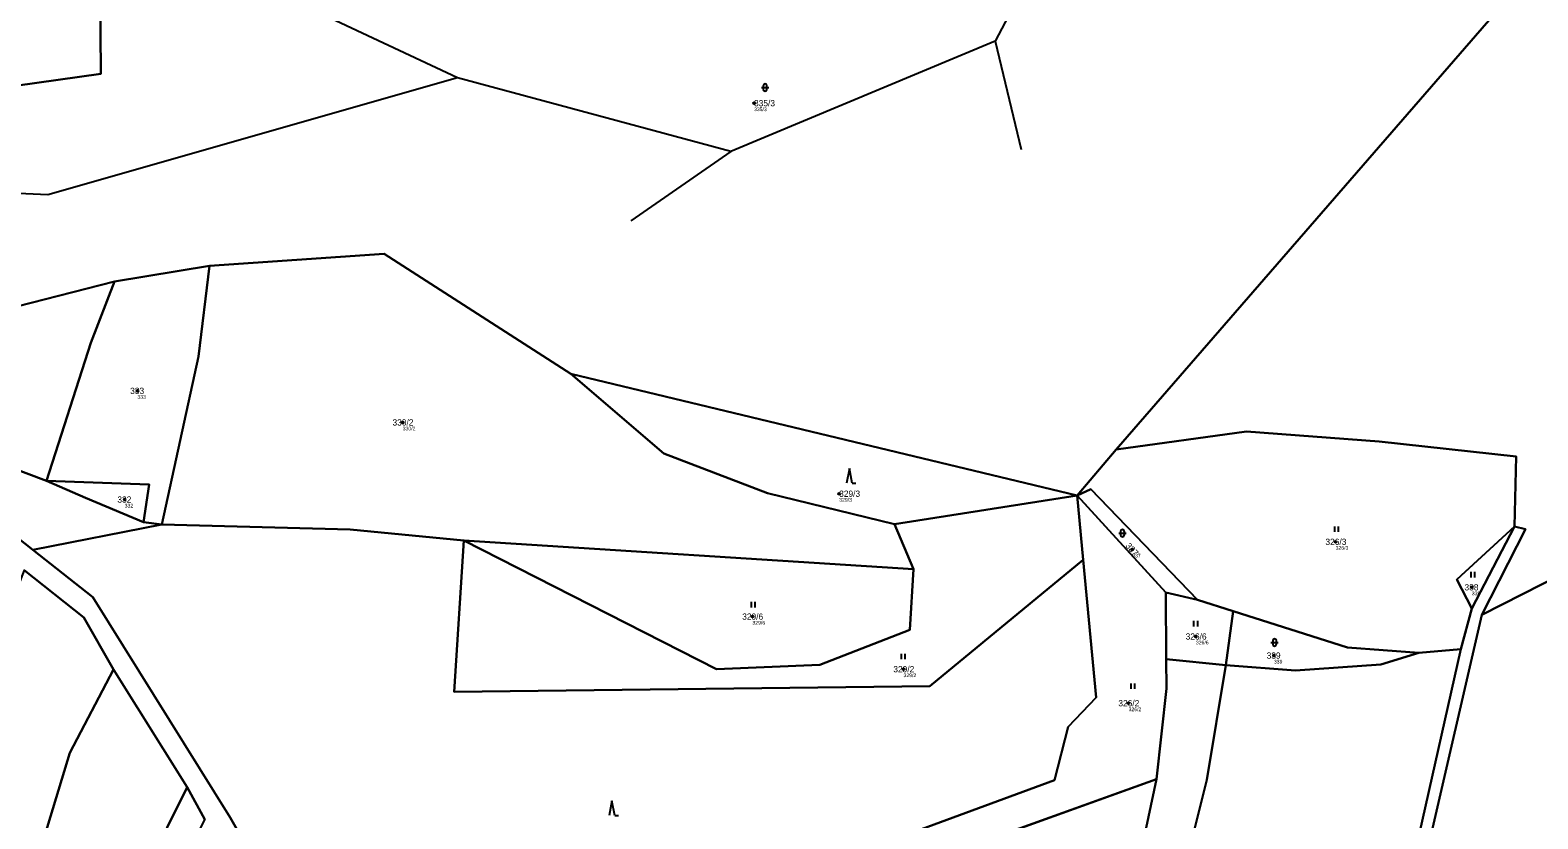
# Model space of a CAD drawing. Extents: x -767985 to -763816, y -1059600 to -1057360.
# Drawn here: x -766182.2 to -765772.9, y -1058069.7 to -1057855.6 of the extents above; entities that cross this region are included whole.
import ezdxf

# ---------------------------------------------------------------- set-up
doc = ezdxf.new("R2010")
doc.units = 0
for name, color, linetype in [('Definiční body', 7, 'Continuous'), ('Hranice parcel', 7, 'Continuous'), ('Parcelní čísla', 7, 'Continuous'), ('Polygon parcely', 7, 'Continuous'), ('Vnitřní kresba', 7, 'Continuous'), ('Značky kultur', 7, 'Continuous')]:
    doc.layers.add(name, color=color, linetype=linetype)

msp = doc.modelspace()

# ---------------------------------------------------------------- linework, layer by layer
at = {"layer": 'Definiční body'}
for centre in [(-765985.67, -1057875.41994), (-766153.05, -1057953.49994), (-766081.04, -1057962.07994), (-766156.52, -1057983.01994), (-765962.56, -1057981.42994), (-765827.78, -1057994.48994), (-765883.01, -1057996.57994), (-765790.84, -1058006.83994), (-765986.11, -1058014.79994), (-765865.73, -1058020.17994), (-765844.54, -1058025.36994), (-765945.09, -1058029.06994), (-765884, -1058038.30994)]:
    msp.add_circle(centre, 0.25, dxfattribs=at)
at = {"layer": 'Hranice parcel'}
for p, q in [((-765887.36, -1057969.44), (-765764.71, -1057828.11)), ((-766159.27, -1057923.82), (-766133.45, -1057919.58)), ((-765897.96, -1057981.9), (-766035.43, -1057948.89)), ((-765887.36, -1057969.44), (-765897.96, -1057981.9)), ((-765897.96, -1057981.9), (-765947.55, -1057989.74)), ((-765873.9, -1058008.27), (-765897.96, -1057981.9)), ((-765897.96, -1057981.9), (-765896.32, -1057999.4)), ((-766146.46, -1057989.81), (-766181.44, -1057996.63)), ((-766146.46, -1057989.81), (-766151.39, -1057989.18)), ((-765947.55, -1057989.74), (-765942.36, -1058001.88)), ((-765779.2, -1057990.34), (-765790.78, -1058012.6)), ((-765942.36, -1058001.88), (-766064.49, -1057994.12)), ((-765873.9, -1058008.27), (-765865.31, -1058010.24)), ((-765873.82, -1058026.32), (-765873.9, -1058008.27)), ((-765865.31, -1058010.24), (-765855.65, -1058013.3)), ((-765855.65, -1058013.3), (-765857.56, -1058027.97)), ((-765793.77, -1058023.67), (-765790.78, -1058012.6)), ((-765805.21, -1058024.67), (-765793.77, -1058023.67)), ((-765857.56, -1058027.97), (-765873.82, -1058026.32)), ((-766159.54, -1058029.12), (-766139.56, -1058061.14)), ((-765944.68, -1058083.49), (-765876.43, -1058058.91)), ((-766134.75, -1058069.91), (-766139.56, -1058061.14))]:
    msp.add_line(p, q, dxfattribs=at)
for points in [[(-766283.39, -1057884.39), (-766163.03, -1057867.49), (-766163.37, -1057821.27), (-766143.81, -1057780.24), (-766067.8, -1057790.53), (-765987.71, -1057789.24), (-765958.7, -1057796.52)], [(-766274.1, -1057907.73), (-766260.24, -1057912.44), (-766243.67, -1057923.34), (-766216.98, -1057928.64), (-766185.76, -1057930.57), (-766159.27, -1057923.82)], [(-765691.71, -1057911.92), (-765692.87, -1057943.48), (-765703.08, -1057968.27), (-765714.39, -1057982.08), (-765727.95, -1057983.75), (-765788.09, -1058014.28)], [(-766133.45, -1057919.58), (-766086.05, -1057916.3), (-766035.43, -1057948.89)], [(-766133.45, -1057919.58), (-766136.47, -1057944.16), (-766146.46, -1057989.81)], [(-766159.27, -1057923.82), (-766165.68, -1057940.49), (-766177.71, -1057977.96)], [(-766177.71, -1057977.96), (-766208.34, -1057966.44), (-766237.75, -1057947.66), (-766260.5, -1057940.33)], [(-766181.44, -1057996.63), (-766210.21, -1057973.93), (-766257.09, -1057948.29)], [(-766035.43, -1057948.89), (-766010.16, -1057970.48), (-765982.05, -1057981.26), (-765947.55, -1057989.74)], [(-765779.2, -1057990.34), (-765778.82, -1057971.37), (-765815.96, -1057967.25), (-765851.95, -1057964.57), (-765887.36, -1057969.44)], [(-766151.39, -1057989.18), (-766167.12, -1057982.55), (-766177.71, -1057977.96)], [(-766151.39, -1057989.18), (-766149.87, -1057978.96), (-766177.71, -1057977.96)], [(-765897.96, -1057981.9), (-765894.26, -1057980.17), (-765865.31, -1058010.24)], [(-766064.49, -1057994.12), (-766095.27, -1057991.19), (-766146.46, -1057989.81)], [(-765790.78, -1058012.6), (-765794.85, -1058004.75), (-765779.2, -1057990.34)], [(-765779.2, -1057990.34), (-765776.23, -1057991.08), (-765788.09, -1058014.28)], [(-765896.32, -1057999.4), (-765937.94, -1058033.7), (-766067.04, -1058035.24), (-766064.49, -1057994.12)], [(-765942.36, -1058001.88), (-765943.42, -1058018.38), (-765967.79, -1058027.9), (-765995.82, -1058029.07), (-766064.49, -1057994.12)], [(-766181.44, -1057996.63), (-766165.14, -1058009.49), (-766127.9, -1058069.32), (-766083.69, -1058146.62)], [(-765896.32, -1057999.4), (-765892.84, -1058036.71), (-765900.41, -1058044.68), (-765904.09, -1058059.16), (-765943.64, -1058073.77)], [(-766183.79, -1058002.15), (-766167.63, -1058015.06), (-766159.54, -1058029.12)], [(-765788.09, -1058014.28), (-765802.57, -1058077.06), (-765812.78, -1058103.02), (-765830.89, -1058137.5), (-765856.13, -1058196.23), (-765873.46, -1058223.22), (-765878.76, -1058238.1)], [(-765855.65, -1058013.3), (-765824.55, -1058023.14), (-765805.21, -1058024.67)], [(-765793.77, -1058023.67), (-765805.15, -1058073.93), (-765815.85, -1058103.33), (-765833.97, -1058134.93), (-765859.02, -1058194.68), (-765877.32, -1058222.64), (-765881.76, -1058235.42), (-765886.96, -1058263.55)], [(-765954.8, -1058330.58), (-765951.07, -1058312.04), (-765941.91, -1058282.28), (-765920.97, -1058235.94), (-765913.14, -1058211.01), (-765896.32, -1058166.83), (-765882.94, -1058129.1), (-765871.49, -1058094.17), (-765862.79, -1058059.14), (-765857.56, -1058027.97)], [(-765873.82, -1058026.32), (-765873.69, -1058034.34), (-765876.43, -1058058.91)], [(-765857.56, -1058027.97), (-765838.69, -1058029.38), (-765815.5, -1058027.82), (-765805.21, -1058024.67)], [(-766211.74, -1058159.91), (-766197.74, -1058129.1), (-766186.48, -1058101.56), (-766171.41, -1058051.74), (-766159.54, -1058029.12)], [(-765876.43, -1058058.91), (-765881.35, -1058082.33), (-765899.83, -1058140.73), (-765915.4, -1058188.6), (-765926.19, -1058210.84), (-765935.05, -1058241.06), (-765953.25, -1058277.24), (-765961.17, -1058301.29)], [(-766139.56, -1058061.14), (-766155.9, -1058094.1), (-766175.72, -1058156.75), (-766190.76, -1058186.25)]]:
    msp.add_lwpolyline(points, dxfattribs=at)
at = {"layer": 'Polygon parcely'}
for points in [[(-765958.7, -1057796.52), (-765949.04, -1057674.96), (-765935.63, -1057628.93), (-765978.04, -1057682.92), (-765994.07, -1057702.71), (-766011.37, -1057724.06), (-766053.4, -1057768.29), (-766167.45, -1057777.61), (-766182.03, -1057786.39), (-766194.48, -1057793.89), (-766241.5, -1057825.03), (-766245.83, -1057827.64), (-766288.25, -1057853.23), (-766296.07, -1057857.95), (-766283.39, -1057884.39), (-766163.03, -1057867.49), (-766163.37, -1057821.27), (-766143.81, -1057780.24), (-766067.8, -1057790.53), (-765987.71, -1057789.24)], [(-765764.71, -1057828.11), (-765785.43, -1057807.92), (-765889.74, -1057801.06), (-765958.7, -1057796.52), (-765987.71, -1057789.24), (-766067.8, -1057790.53), (-766143.81, -1057780.24), (-766163.37, -1057821.27), (-766163.03, -1057867.49), (-766283.39, -1057884.39), (-766302.67, -1057887.1), (-766307.22, -1057898.6), (-766274.1, -1057907.73), (-766260.24, -1057912.44), (-766243.67, -1057923.34), (-766216.98, -1057928.64), (-766185.76, -1057930.57), (-766159.27, -1057923.82), (-766133.45, -1057919.58), (-766086.05, -1057916.3), (-766035.43, -1057948.89), (-765897.96, -1057981.9), (-765887.36, -1057969.44)], [(-766274.1, -1057907.73), (-766260.5, -1057940.33), (-766237.75, -1057947.66), (-766208.34, -1057966.44), (-766177.71, -1057977.96), (-766165.68, -1057940.49), (-766159.27, -1057923.82), (-766185.76, -1057930.57), (-766216.98, -1057928.64), (-766243.67, -1057923.34), (-766260.24, -1057912.44)], [(-766146.46, -1057989.81), (-766095.27, -1057991.19), (-766064.49, -1057994.12), (-765942.36, -1058001.88), (-765947.55, -1057989.74), (-765982.05, -1057981.26), (-766010.16, -1057970.48), (-766035.43, -1057948.89), (-766086.05, -1057916.3), (-766133.45, -1057919.58), (-766136.47, -1057944.16)], [(-766165.68, -1057940.49), (-766177.71, -1057977.96), (-766149.87, -1057978.96), (-766151.39, -1057989.18), (-766146.46, -1057989.81), (-766136.47, -1057944.16), (-766133.45, -1057919.58), (-766159.27, -1057923.82)], [(-766260.5, -1057940.33), (-766257.09, -1057948.29), (-766210.21, -1057973.93), (-766181.44, -1057996.63), (-766146.46, -1057989.81), (-766151.39, -1057989.18), (-766167.12, -1057982.55), (-766177.71, -1057977.96), (-766208.34, -1057966.44), (-766237.75, -1057947.66)], [(-765982.05, -1057981.26), (-765947.55, -1057989.74), (-765897.96, -1057981.9), (-766035.43, -1057948.89), (-766010.16, -1057970.48)], [(-765897.96, -1057981.9), (-765894.26, -1057980.17), (-765865.31, -1058010.24), (-765855.65, -1058013.3), (-765824.55, -1058023.14), (-765805.21, -1058024.67), (-765793.77, -1058023.67), (-765790.78, -1058012.6), (-765794.85, -1058004.75), (-765779.2, -1057990.34), (-765778.82, -1057971.37), (-765815.96, -1057967.25), (-765851.95, -1057964.57), (-765887.36, -1057969.44)], [(-766151.39, -1057989.18), (-766149.87, -1057978.96), (-766177.71, -1057977.96), (-766167.12, -1057982.55)], [(-765947.55, -1057989.74), (-765942.36, -1058001.88), (-765943.42, -1058018.38), (-765967.79, -1058027.9), (-765995.82, -1058029.07), (-766064.49, -1057994.12), (-766067.04, -1058035.24), (-765937.94, -1058033.7), (-765896.32, -1057999.4), (-765897.96, -1057981.9)], [(-765904.09, -1058059.16), (-765943.64, -1058073.77), (-765944.68, -1058083.49), (-765876.43, -1058058.91), (-765873.69, -1058034.34), (-765873.82, -1058026.32), (-765873.9, -1058008.27), (-765897.96, -1057981.9), (-765896.32, -1057999.4), (-765892.84, -1058036.71), (-765900.41, -1058044.68)], [(-765873.9, -1058008.27), (-765865.31, -1058010.24), (-765894.26, -1057980.17), (-765897.96, -1057981.9)], [(-765937.94, -1058033.7), (-766067.04, -1058035.24), (-766064.49, -1057994.12), (-766095.27, -1057991.19), (-766146.46, -1057989.81), (-766181.44, -1057996.63), (-766165.14, -1058009.49), (-766127.9, -1058069.32), (-766083.69, -1058146.62), (-766081.75, -1058135.67), (-766065.59, -1058145.6), (-766040.91, -1058146.93), (-765995.35, -1058125.06), (-765972.84, -1058099.44), (-765961.14, -1058080.05), (-765943.64, -1058073.77), (-765904.09, -1058059.16), (-765900.41, -1058044.68), (-765892.84, -1058036.71), (-765896.32, -1057999.4)], [(-765779.2, -1057990.34), (-765794.85, -1058004.75), (-765790.78, -1058012.6)], [(-765942.36, -1058001.88), (-766064.49, -1057994.12), (-765995.82, -1058029.07), (-765967.79, -1058027.9), (-765943.42, -1058018.38)], [(-766211.74, -1058159.91), (-766197.74, -1058129.1), (-766186.48, -1058101.56), (-766171.41, -1058051.74), (-766159.54, -1058029.12), (-766167.63, -1058015.06), (-766183.79, -1058002.15), (-766226.1, -1058112.24), (-766237.19, -1058133.37), (-766227.03, -1058144.31), (-766224.05, -1058147.52)], [(-765873.82, -1058026.32), (-765857.56, -1058027.97), (-765855.65, -1058013.3), (-765865.31, -1058010.24), (-765873.9, -1058008.27)], [(-765838.69, -1058029.38), (-765815.5, -1058027.82), (-765805.21, -1058024.67), (-765824.55, -1058023.14), (-765855.65, -1058013.3), (-765857.56, -1058027.97)], [(-765857.56, -1058027.97), (-765862.79, -1058059.14), (-765871.49, -1058094.17), (-765882.94, -1058129.1), (-765896.32, -1058166.83), (-765913.14, -1058211.01), (-765920.97, -1058235.94), (-765941.91, -1058282.28), (-765951.07, -1058312.04), (-765954.8, -1058330.58), (-765928.93, -1058373.47), (-765898.14, -1058301.53), (-765886.96, -1058263.55), (-765881.76, -1058235.42), (-765877.32, -1058222.64), (-765859.02, -1058194.68), (-765833.97, -1058134.93), (-765815.85, -1058103.33), (-765805.15, -1058073.93), (-765793.77, -1058023.67), (-765805.21, -1058024.67), (-765815.5, -1058027.82), (-765838.69, -1058029.38)], [(-765876.43, -1058058.91), (-765881.35, -1058082.33), (-765899.83, -1058140.73), (-765915.4, -1058188.6), (-765926.19, -1058210.84), (-765935.05, -1058241.06), (-765953.25, -1058277.24), (-765961.17, -1058301.29), (-765965, -1058312.91), (-765954.8, -1058330.58), (-765951.07, -1058312.04), (-765941.91, -1058282.28), (-765920.97, -1058235.94), (-765913.14, -1058211.01), (-765896.32, -1058166.83), (-765882.94, -1058129.1), (-765871.49, -1058094.17), (-765862.79, -1058059.14), (-765857.56, -1058027.97), (-765873.82, -1058026.32), (-765873.69, -1058034.34)], [(-766190.76, -1058186.25), (-766175.72, -1058156.75), (-766155.9, -1058094.1), (-766139.56, -1058061.14), (-766159.54, -1058029.12), (-766171.41, -1058051.74), (-766186.48, -1058101.56), (-766197.74, -1058129.1), (-766211.74, -1058159.91), (-766194.86, -1058176.88)], [(-765951.27, -1058110.93), (-765967.67, -1058152.53), (-765995.2, -1058212.34), (-765978.87, -1058244.75), (-765961.17, -1058301.29), (-765953.25, -1058277.24), (-765935.05, -1058241.06), (-765926.19, -1058210.84), (-765915.4, -1058188.6), (-765899.83, -1058140.73), (-765881.35, -1058082.33), (-765876.43, -1058058.91), (-765944.68, -1058083.49)], [(-766136.19, -1058112.45), (-766144.94, -1058090.56), (-766134.75, -1058069.91), (-766139.56, -1058061.14), (-766155.9, -1058094.1), (-766175.72, -1058156.75), (-766190.76, -1058186.25), (-766179.98, -1058204.86), (-766167.14, -1058177.82), (-766140.77, -1058122.43)]]:
    msp.add_lwpolyline(points, close=True, dxfattribs=at)
for points in [[(-765764.71, -1057828.11), (-765887.36, -1057969.44), (-765851.95, -1057964.57), (-765815.96, -1057967.25), (-765778.82, -1057971.37), (-765779.2, -1057990.34), (-765776.23, -1057991.08), (-765788.09, -1058014.28), (-765727.95, -1057983.75)], [(-766083.69, -1058146.62), (-766127.9, -1058069.32), (-766165.14, -1058009.49), (-766181.44, -1057996.63), (-766210.21, -1057973.93)], [(-765727.95, -1057983.75), (-765788.09, -1058014.28), (-765802.57, -1058077.06), (-765812.78, -1058103.02), (-765830.89, -1058137.5), (-765856.13, -1058196.23), (-765873.46, -1058223.22), (-765878.76, -1058238.1), (-765849.52, -1058243.96), (-765850.72, -1058249.07), (-765842.81, -1058253.81), (-765831.83, -1058255.4), (-765808.35, -1058247.02), (-765806.35, -1058235.67), (-765783.41, -1058231.37), (-765770.89, -1058222.6)], [(-765802.57, -1058077.06), (-765788.09, -1058014.28), (-765776.23, -1057991.08), (-765779.2, -1057990.34), (-765790.78, -1058012.6), (-765793.77, -1058023.67), (-765805.15, -1058073.93)], [(-766183.79, -1058002.15), (-766167.63, -1058015.06), (-766159.54, -1058029.12), (-766139.56, -1058061.14), (-766134.75, -1058069.91)]]:
    msp.add_lwpolyline(points, dxfattribs=at)
at = {"layer": 'Vnitřní kresba'}
for p, q in [((-765889.74, -1057801.06), (-765920.24, -1057858.54)), ((-766066.14, -1057868.55), (-766104.97, -1057850.31)), ((-765920.24, -1057858.54), (-765992.01, -1057888.56)), ((-765920.24, -1057858.54), (-765913.18, -1057887.97)), ((-766066.14, -1057868.55), (-766177.33, -1057900.33)), ((-765992.01, -1057888.56), (-766066.14, -1057868.55)), ((-765992.01, -1057888.56), (-766019.07, -1057907.39)), ((-766177.33, -1057900.33), (-766292.64, -1057895.04))]:
    msp.add_line(p, q, dxfattribs=at)
at = {"layer": 'Značky kultur'}
for p, q in [((-765983.661, -1057871.161), (-765981.659, -1057871.161)), ((-765983.161, -1057870.661), (-765983.161, -1057871.662)), ((-765982.159, -1057871.662), (-765982.159, -1057870.661)), ((-765959.8, -1057974.58), (-765960.55, -1057978.58)), ((-765959.05, -1057978.58), (-765959.8, -1057974.58)), ((-765959.05, -1057978.58), (-765958.054, -1057978.58)), ((-765828.051, -1057991.82), (-765828.051, -1057990.32)), ((-765827.05, -1057991.82), (-765827.05, -1057990.32)), ((-765886.651, -1057992.141), (-765884.649, -1057992.141)), ((-765886.151, -1057991.641), (-765886.151, -1057992.642)), ((-765885.149, -1057992.642), (-765885.149, -1057991.641)), ((-765791.041, -1058004.14), (-765791.041, -1058002.64)), ((-765790.04, -1058004.14), (-765790.04, -1058002.64)), ((-765986.351, -1058012.31), (-765986.351, -1058010.81)), ((-765985.35, -1058012.31), (-765985.35, -1058010.81)), ((-765866.241, -1058017.48), (-765866.241, -1058015.98)), ((-765865.24, -1058017.48), (-765865.24, -1058015.98)), ((-765845.381, -1058021.821), (-765843.379, -1058021.821)), ((-765844.881, -1058021.321), (-765844.881, -1058022.322)), ((-765843.879, -1058022.322), (-765843.879, -1058021.321)), ((-765945.601, -1058026.37), (-765945.601, -1058024.87)), ((-765944.6, -1058026.37), (-765944.6, -1058024.87)), ((-765883.291, -1058034.43), (-765883.291, -1058032.93)), ((-765882.29, -1058034.43), (-765882.29, -1058032.93)), ((-766024.25, -1058064.78), (-766025, -1058068.78)), ((-766023.5, -1058068.78), (-766024.25, -1058064.78)), ((-766023.5, -1058068.78), (-766022.504, -1058068.78))]:
    msp.add_line(p, q, dxfattribs=at)
for centre, start, end in [((-765982.66, -1057870.6609), 0, 180), ((-765982.66, -1057871.6609), 180, 359.9878861), ((-765885.65, -1057991.6409), 0, 180), ((-765885.65, -1057992.6409), 180, 359.9878861), ((-765844.38, -1058021.3209), 0, 180), ((-765844.38, -1058022.3209), 180, 359.9878861)]:
    msp.add_arc(centre, 0.5, start, end, dxfattribs=at)

# ---------------------------------------------------------------- texts
at = {"layer": 'Definiční body'}
for s, p in [('335/3', (-765985.67, -1057877.576)), ('333', (-766153.05, -1057955.656)), ('330/2', (-766081.04, -1057964.236)), ('329/3', (-765962.56, -1057983.586)), ('332', (-766156.52, -1057985.176)), ('337', (-765883.01, -1057998.736)), ('326/3', (-765827.78, -1057996.646)), ('338', (-765790.84, -1058008.996)), ('329/6', (-765986.11, -1058016.956)), ('326/6', (-765865.73, -1058022.336)), ('339', (-765844.54, -1058027.526)), ('329/2', (-765945.09, -1058031.226)), ('326/2', (-765884, -1058040.466))]:
    msp.add_text(s, height=0.999996, dxfattribs=at).set_placement(p)
at = {"layer": 'Parcelní čísla'}
for s, p in [('335/3', (-765985.67, -1057876.27)), ('333', (-766155.024, -1057954.35)), ('330/2', (-766083.813, -1057962.93)), ('332', (-766158.494, -1057983.87)), ('329/3', (-765962.56, -1057982.28)), ('326/3', (-765830.553, -1057995.34)), ('338', (-765792.814, -1058007.69)), ('329/6', (-765988.883, -1058015.65)), ('326/6', (-765868.503, -1058021.03)), ('329/2', (-765947.863, -1058029.92)), ('339', (-765846.514, -1058026.22)), ('326/2', (-765886.773, -1058039.16))]:
    msp.add_text(s, height=1.699998, dxfattribs=at).set_placement(p)
msp.add_text('337', height=1.699998, rotation=312, dxfattribs=at).set_placement((-765884.963, -1057995.681))

doc.saveas('drawing.dxf')
